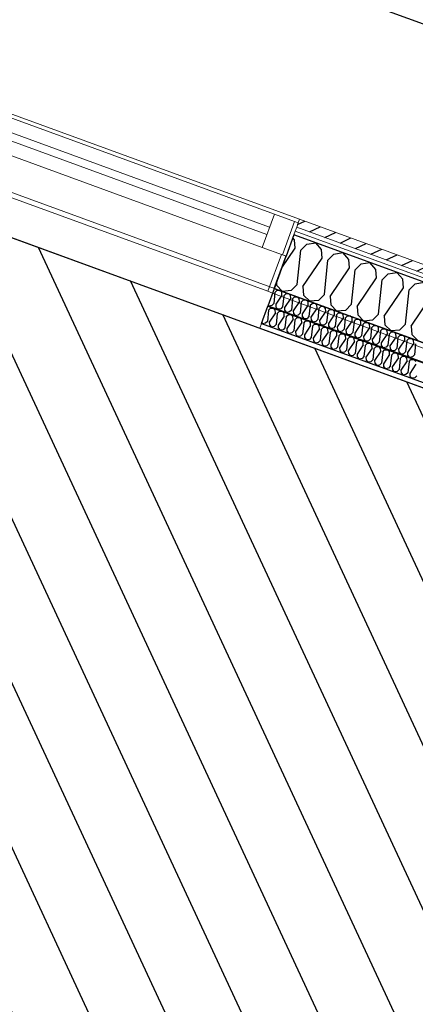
# Model space of a CAD drawing. Header units: millimetres. Extents: x 112481703 to 112588235, y 1264638581 to 1264713486.
# Tile 288 of 487: x 112568111 to 112569138, y 1264677463 to 1264680018. Entities that reach past the tile are written whole.
import ezdxf

# ---------------------------------------------------------------- set-up
doc = ezdxf.new("R2010")
doc.units = ezdxf.units.MM
doc.header["$LTSCALE"] = 0.5
doc.header["$MEASUREMENT"] = 0
doc.linetypes.add('Lang stiplet', pattern=[2116.666603, 1269.999981, -846.666622])
doc.linetypes.add('PLINE', pattern=[0])
for name, color, linetype, lineweight in [('234- Vinduer_ dører_ porter', 7, 'Continuous', 0), ('235- Utvendig kledning og overflate', 7, 'Continuous', 0), ('236- Innvendig kledning og overflate', 7, 'Continuous', 0), ('262- Taktekking', 7, 'Continuous', 0)]:
    doc.layers.add(name, color=color, linetype=linetype, lineweight=lineweight)
for name, color, linetype in [('266- Himling og innvendig overflate#1', 7, 'Continuous'), ('862- M___Nettoareal', 7, 'Continuous'), ('862- M___Nettoareal(Polylinje)', 7, 'Continuous'), ('LA_farge_dekke_asfalt2', 7, 'Continuous'), ('Yttervegger.A225', 7, 'Continuous'), ('Yttervegger.A225 (Skravur)', 7, 'Continuous')]:
    doc.layers.add(name, color=color, linetype=linetype)
pattern_1 = [(249.956, (112557650, 1264717795), (-81.357, 29.68231), [0, -50]), (249.956, (112557682.11, 1264717756.67), (-81.357, 29.68231), [0, -50])]

# ---------------------------------------------------------------- blocks, each defined once
blk = doc.blocks.new('Korridor_14_9', base_point=(112576467.7, 1264681824.9))
at = {"layer": '862- M___Nettoareal(Polylinje)', "linetype": 'PLINE', "flags": 128}
blk.add_lwpolyline([(112572601.8, 1264674908.6), (112573784.5, 1264674477.1), (112574626.2, 1264676784), (112575767.2, 1264676367.7), (112576177.7, 1264676217.9), (112577189, 1264678989.8), (112578571.3, 1264682778.7), (112579511.2, 1264685354.9), (112580089.2, 1264686939), (112578574.1, 1264687491.8), (112577945.6, 1264685769.1), (112576576, 1264686268.7), (112573384.4, 1264677521), (112565766.9, 1264680300.1), (112564833.5, 1264677741.7), (112566533.4, 1264677121.5), (112567763.2, 1264676672.9), (112567763.5, 1264676673.8), (112569134.1, 1264676173.8)], close=True, dxfattribs=at)
blk = doc.blocks.new('*X290', base_point=(112557650, 1264717795))
at = {"layer": 'Yttervegger.A225 (Skravur)', "linetype": 'PLINE'}
for p, q in [((112568824.5, 1264679447.1), (112568820, 1264679452.3)), ((112568826.2, 1264679425.1), (112568824.5, 1264679447.1)), ((112568841, 1264679419.7), (112568856.4, 1264679435.5)), ((112568856.4, 1264679435.5), (112568879.5, 1264679439.2)), ((112568894.8, 1264679421.4), (112568879.5, 1264679439.2)), ((112568791.3, 1264679373.6), (112568826.2, 1264679425.1)), ((112568831.6, 1264679330.8), (112568841, 1264679419.7)), ((112568896.5, 1264679399.5), (112568894.8, 1264679421.4)), ((112568911.3, 1264679394.1), (112568926.7, 1264679409.8)), ((112568926.7, 1264679409.8), (112568949.8, 1264679413.5)), ((112568965.1, 1264679395.8), (112568949.8, 1264679413.5)), ((112568846.4, 1264679325.4), (112568896.5, 1264679399.5)), ((112568901.9, 1264679305.1), (112568911.3, 1264679394.1)), ((112568966.8, 1264679373.8), (112568965.1, 1264679395.8)), ((112568981.6, 1264679368.4), (112568997.1, 1264679384.1)), ((112568997.1, 1264679384.1), (112569020.2, 1264679387.8)), ((112569035.5, 1264679370.1), (112569020.2, 1264679387.8)), ((112568916.7, 1264679299.7), (112568966.8, 1264679373.8)), ((112568972.3, 1264679279.4), (112568981.6, 1264679368.4)), ((112569037.2, 1264679348.2), (112569035.5, 1264679370.1)), ((112569052, 1264679342.8), (112569067.4, 1264679358.5)), ((112569067.4, 1264679358.5), (112569090.5, 1264679362.2)), ((112569105.8, 1264679344.5), (112569090.5, 1264679362.2)), ((112568777.3, 1264679335.1), (112568777.7, 1264679329.1)), ((112568831.6, 1264679330.8), (112568816.1, 1264679315)), ((112568987, 1264679274), (112569037.2, 1264679348.2)), ((112569042.6, 1264679253.8), (112569052, 1264679342.8)), ((112569107.5, 1264679322.5), (112569105.8, 1264679344.5)), ((112569122.3, 1264679317.1), (112569137.7, 1264679332.8)), ((112569137.7, 1264679332.8), (112569160.8, 1264679336.5)), ((112568777.7, 1264679329.1), (112568793.6, 1264679313)), ((112568816.1, 1264679315), (112568793.6, 1264679313)), ((112568846.4, 1264679325.4), (112568848.1, 1264679303.4)), ((112568901.9, 1264679305.1), (112568886.5, 1264679289.4)), ((112569057.4, 1264679248.4), (112569107.5, 1264679322.5)), ((112569112.9, 1264679228.1), (112569122.3, 1264679317.1)), ((112568848.1, 1264679303.4), (112568864, 1264679287.3)), ((112568886.5, 1264679289.4), (112568864, 1264679287.3)), ((112568916.7, 1264679299.7), (112568918.4, 1264679277.7)), ((112568972.3, 1264679279.4), (112568956.8, 1264679263.7)), ((112569127.7, 1264679222.7), (112569177.8, 1264679296.8)), ((112568918.4, 1264679277.7), (112568934.3, 1264679261.6)), ((112568956.8, 1264679263.7), (112568934.3, 1264679261.6)), ((112568987, 1264679274), (112568988.7, 1264679252.1)), ((112569042.6, 1264679253.8), (112569027.1, 1264679238.1)), ((112568988.7, 1264679252.1), (112569004.6, 1264679236)), ((112569027.1, 1264679238.1), (112569004.6, 1264679236)), ((112569057.4, 1264679248.4), (112569059.1, 1264679226.4)), ((112569112.9, 1264679228.1), (112569097.5, 1264679212.4)), ((112569059.1, 1264679226.4), (112569075, 1264679210.3)), ((112569097.5, 1264679212.4), (112569075, 1264679210.3)), ((112569127.7, 1264679222.7), (112569129.4, 1264679200.8)), ((112569129.4, 1264679200.8), (112569145.3, 1264679184.7))]:
    blk.add_line(p, q, dxfattribs=at)
blk = doc.blocks.new('Vindu[12]', base_point=(112557650, 1264717795))
at = {"layer": '234- Vinduer_ dører_ porter', "linetype": 'PLINE'}
for p, q in [((112567531.7, 1264679976.7), (112568837.5, 1264679500.3)), ((112567590.3, 1264679944.7), (112568772.1, 1264679513.5)), ((112568752.9, 1264679460.9), (112567571.1, 1264679892)), ((112567577.9, 1264679910.8), (112568759.8, 1264679479.7)), ((112568740.6, 1264679427.1), (112567558.8, 1264679858.2)), ((112567474, 1264679780.6), (112568755.4, 1264679313.1)), ((112568740.6, 1264679427.1), (112568772.1, 1264679513.5)), ((112568772.1, 1264679513.5), (112568824.7, 1264679494.3)), ((112568793.2, 1264679407.9), (112568824.7, 1264679494.3)), ((112568824.7, 1264679494.3), (112568834.1, 1264679490.9)), ((112568834.1, 1264679490.9), (112568830, 1264679479.6)), ((112568834.1, 1264679490.9), (112568830, 1264679479.6)), ((112568837.5, 1264679500.3), (112568834.1, 1264679490.9)), ((112568822.8, 1264679459.9), (112568802.6, 1264679404.4)), ((112568822.8, 1264679459.9), (112568802.6, 1264679404.4)), ((112568826.2, 1264679469.3), (112568822.8, 1264679459.9)), ((112568826.2, 1264679469.3), (112568822.8, 1264679459.9)), ((112568830, 1264679479.6), (112568826.2, 1264679469.3)), ((112568830, 1264679479.6), (112568826.2, 1264679469.3)), ((112568793.2, 1264679407.9), (112568740.6, 1264679427.1)), ((112568790.3, 1264679408.9), (112568755.4, 1264679313.1)), ((112568802.6, 1264679404.4), (112568793.2, 1264679407.9)), ((112568767.6, 1264679308.6), (112568755.4, 1264679313.1))]:
    blk.add_line(p, q, dxfattribs=at)
blk = doc.blocks.new('*X528', base_point=(112557650, 1264717795))
at = {"layer": 'Yttervegger.A225 (Skravur)', "linetype": 'PLINE'}
for p, q in [((112568752.1, 1264679265.7), (112568751.7, 1264679265.1)), ((112568752.1, 1264679265.7), (112568752.1, 1264679266.1)), ((112568756.9, 1264679263.9), (112568753.9, 1264679235.1)), ((112568756.9, 1264679263.9), (112568761.9, 1264679269)), ((112568774.9, 1264679257.4), (112568758.7, 1264679233.3)), ((112568761.9, 1264679269), (112568769.2, 1264679269.7)), ((112568774.4, 1264679264.5), (112568769.2, 1264679269.7)), ((112568774.9, 1264679257.4), (112568774.4, 1264679264.5)), ((112568779.7, 1264679255.6), (112568776.7, 1264679226.7)), ((112568779.7, 1264679255.6), (112568784.7, 1264679260.7)), ((112568784.7, 1264679260.7), (112568792, 1264679261.4)), ((112568797.2, 1264679256.2), (112568792, 1264679261.4)), ((112568797.7, 1264679249), (112568797.2, 1264679256.2)), ((112568807.5, 1264679252.4), (112568814.8, 1264679253.1)), ((112568820, 1264679247.8), (112568814.8, 1264679253.1)), ((112568739.3, 1264679231.1), (112568741.4, 1264679228.8)), ((112568748.9, 1264679230), (112568741.4, 1264679228.8)), ((112568753.9, 1264679235.1), (112568748.9, 1264679230)), ((112568758.7, 1264679233.3), (112568759.2, 1264679226.2)), ((112568797.7, 1264679249), (112568781.5, 1264679225)), ((112568802.5, 1264679247.3), (112568799.5, 1264679218.4)), ((112568802.5, 1264679247.3), (112568807.5, 1264679252.4)), ((112568820.6, 1264679240.7), (112568804.3, 1264679216.7)), ((112568820.6, 1264679240.7), (112568820, 1264679247.8)), ((112568825.3, 1264679239), (112568822.3, 1264679210.1)), ((112568825.3, 1264679239), (112568830.4, 1264679244.1)), ((112568843.4, 1264679232.4), (112568827.1, 1264679208.4)), ((112568830.4, 1264679244.1), (112568837.7, 1264679244.7)), ((112568842.8, 1264679239.5), (112568837.7, 1264679244.7)), ((112568843.4, 1264679232.4), (112568842.8, 1264679239.5)), ((112568848.2, 1264679230.6), (112568845.1, 1264679201.8)), ((112568848.2, 1264679230.6), (112568853.2, 1264679235.7)), ((112568853.2, 1264679235.7), (112568860.5, 1264679236.4)), ((112568865.6, 1264679231.2), (112568860.5, 1264679236.4)), ((112568866.2, 1264679224.1), (112568865.6, 1264679231.2)), ((112568871, 1264679222.3), (112568876, 1264679227.4)), ((112568876, 1264679227.4), (112568883.3, 1264679228.1)), ((112568888.4, 1264679222.9), (112568883.3, 1264679228.1)), ((112568759.2, 1264679226.2), (112568764.2, 1264679220.4)), ((112568771.7, 1264679221.7), (112568764.2, 1264679220.4)), ((112568776.7, 1264679226.7), (112568771.7, 1264679221.7)), ((112568781.5, 1264679225), (112568782, 1264679217.9)), ((112568782, 1264679217.9), (112568787, 1264679212.1)), ((112568794.5, 1264679213.3), (112568787, 1264679212.1)), ((112568799.5, 1264679218.4), (112568794.5, 1264679213.3)), ((112568804.3, 1264679216.7), (112568804.8, 1264679209.6)), ((112568804.8, 1264679209.6), (112568809.8, 1264679203.8)), ((112568817.3, 1264679205), (112568809.8, 1264679203.8)), ((112568822.3, 1264679210.1), (112568817.3, 1264679205)), ((112568827.1, 1264679208.4), (112568827.6, 1264679201.2)), ((112568845.1, 1264679201.8), (112568840.1, 1264679196.7)), ((112568866.2, 1264679224.1), (112568849.9, 1264679200)), ((112568871, 1264679222.3), (112568867.9, 1264679193.5)), ((112568889, 1264679215.7), (112568872.7, 1264679191.7)), ((112568889, 1264679215.7), (112568888.4, 1264679222.9)), ((112568893.8, 1264679214), (112568890.7, 1264679185.1)), ((112568893.8, 1264679214), (112568898.8, 1264679219.1)), ((112568911.8, 1264679207.4), (112568895.5, 1264679183.4)), ((112568898.8, 1264679219.1), (112568906.1, 1264679219.8)), ((112568911.2, 1264679214.5), (112568906.1, 1264679219.8)), ((112568911.8, 1264679207.4), (112568911.2, 1264679214.5)), ((112568916.6, 1264679205.7), (112568913.5, 1264679176.8)), ((112568916.6, 1264679205.7), (112568921.6, 1264679210.8)), ((112568921.6, 1264679210.8), (112568928.9, 1264679211.4)), ((112568934.1, 1264679206.2), (112568928.9, 1264679211.4)), ((112568934.6, 1264679199.1), (112568934.1, 1264679206.2)), ((112568939.4, 1264679197.4), (112568944.4, 1264679202.5)), ((112568944.4, 1264679202.5), (112568951.7, 1264679203.1)), ((112568956.9, 1264679197.9), (112568951.7, 1264679203.1)), ((112568827.6, 1264679201.2), (112568832.6, 1264679195.5)), ((112568840.1, 1264679196.7), (112568832.6, 1264679195.5)), ((112568849.9, 1264679200), (112568850.5, 1264679192.9)), ((112568850.5, 1264679192.9), (112568855.4, 1264679187.2)), ((112568862.9, 1264679188.4), (112568855.4, 1264679187.2)), ((112568867.9, 1264679193.5), (112568862.9, 1264679188.4)), ((112568872.7, 1264679191.7), (112568873.3, 1264679184.6)), ((112568873.3, 1264679184.6), (112568878.2, 1264679178.8)), ((112568885.7, 1264679180), (112568878.2, 1264679178.8)), ((112568890.7, 1264679185.1), (112568885.7, 1264679180)), ((112568895.5, 1264679183.4), (112568896.1, 1264679176.3)), ((112568896.1, 1264679176.3), (112568901, 1264679170.5)), ((112568913.5, 1264679176.8), (112568908.5, 1264679171.7)), ((112568934.6, 1264679199.1), (112568918.3, 1264679175.1)), ((112568939.4, 1264679197.4), (112568936.4, 1264679168.5)), ((112568957.4, 1264679190.8), (112568941.2, 1264679166.7)), ((112568957.4, 1264679190.8), (112568956.9, 1264679197.9)), ((112568962.2, 1264679189), (112568959.2, 1264679160.2)), ((112568962.2, 1264679189), (112568967.2, 1264679194.1)), ((112568980.2, 1264679182.5), (112568964, 1264679158.4)), ((112568967.2, 1264679194.1), (112568974.5, 1264679194.8)), ((112568979.7, 1264679189.6), (112568974.5, 1264679194.8)), ((112568980.2, 1264679182.5), (112568979.7, 1264679189.6)), ((112568985, 1264679180.7), (112568982, 1264679151.8)), ((112568985, 1264679180.7), (112568990, 1264679185.8)), ((112568990, 1264679185.8), (112568997.3, 1264679186.5)), ((112569002.5, 1264679181.3), (112568997.3, 1264679186.5)), ((112569003, 1264679174.1), (112569002.5, 1264679181.3)), ((112569007.8, 1264679172.4), (112569012.8, 1264679177.5)), ((112569012.8, 1264679177.5), (112569020.1, 1264679178.2)), ((112569025.3, 1264679172.9), (112569020.1, 1264679178.2)), ((112568908.5, 1264679171.7), (112568901, 1264679170.5)), ((112568918.3, 1264679175.1), (112568918.9, 1264679167.9)), ((112568918.9, 1264679167.9), (112568923.9, 1264679162.2)), ((112568931.3, 1264679163.4), (112568923.9, 1264679162.2)), ((112568936.4, 1264679168.5), (112568931.3, 1264679163.4)), ((112568941.2, 1264679166.7), (112568941.7, 1264679159.6)), ((112568941.7, 1264679159.6), (112568946.7, 1264679153.9)), ((112568954.2, 1264679155.1), (112568946.7, 1264679153.9)), ((112568959.2, 1264679160.2), (112568954.2, 1264679155.1)), ((112568964, 1264679158.4), (112568964.5, 1264679151.3)), ((112568964.5, 1264679151.3), (112568969.5, 1264679145.6)), ((112568982, 1264679151.8), (112568977, 1264679146.8)), ((112569003, 1264679174.1), (112568986.8, 1264679150.1)), ((112569007.8, 1264679172.4), (112569004.8, 1264679143.5)), ((112569025.8, 1264679165.8), (112569009.6, 1264679141.8)), ((112569025.8, 1264679165.8), (112569025.3, 1264679172.9)), ((112569030.6, 1264679164.1), (112569027.6, 1264679135.2)), ((112569030.6, 1264679164.1), (112569035.6, 1264679169.2)), ((112569048.7, 1264679157.5), (112569032.4, 1264679133.5)), ((112569035.6, 1264679169.2), (112569043, 1264679169.8)), ((112569048.1, 1264679164.6), (112569043, 1264679169.8)), ((112569048.7, 1264679157.5), (112569048.1, 1264679164.6)), ((112569053.4, 1264679155.7), (112569050.4, 1264679126.9)), ((112569053.4, 1264679155.7), (112569058.5, 1264679160.8)), ((112569058.5, 1264679160.8), (112569065.8, 1264679161.5)), ((112569070.9, 1264679156.3), (112569065.8, 1264679161.5)), ((112569071.5, 1264679149.2), (112569070.9, 1264679156.3)), ((112569076.3, 1264679147.4), (112569081.3, 1264679152.5)), ((112569081.3, 1264679152.5), (112569088.6, 1264679153.2)), ((112569093.7, 1264679148), (112569088.6, 1264679153.2)), ((112568977, 1264679146.8), (112568969.5, 1264679145.6)), ((112568986.8, 1264679150.1), (112568987.3, 1264679143)), ((112568987.3, 1264679143), (112568992.3, 1264679137.2)), ((112568999.8, 1264679138.4), (112568992.3, 1264679137.2)), ((112569004.8, 1264679143.5), (112568999.8, 1264679138.4)), ((112569009.6, 1264679141.8), (112569010.1, 1264679134.7)), ((112569010.1, 1264679134.7), (112569015.1, 1264679128.9)), ((112569022.6, 1264679130.1), (112569015.1, 1264679128.9)), ((112569027.6, 1264679135.2), (112569022.6, 1264679130.1)), ((112569032.4, 1264679133.5), (112569032.9, 1264679126.3)), ((112569032.9, 1264679126.3), (112569037.9, 1264679120.6)), ((112569050.4, 1264679126.9), (112569045.4, 1264679121.8)), ((112569071.5, 1264679149.2), (112569055.2, 1264679125.1)), ((112569055.2, 1264679125.1), (112569055.8, 1264679118)), ((112569076.3, 1264679147.4), (112569073.2, 1264679118.6)), ((112569094.3, 1264679140.8), (112569078, 1264679116.8)), ((112569094.3, 1264679140.8), (112569093.7, 1264679148)), ((112569099.1, 1264679139.1), (112569096, 1264679110.2)), ((112569099.1, 1264679139.1), (112569104.1, 1264679144.2)), ((112569117.1, 1264679132.5), (112569100.8, 1264679108.5)), ((112569104.1, 1264679144.2), (112569111.4, 1264679144.9)), ((112569116.5, 1264679139.6), (112569111.4, 1264679144.9)), ((112569117.1, 1264679132.5), (112569116.5, 1264679139.6)), ((112569121.9, 1264679130.8), (112569118.8, 1264679101.9)), ((112569121.9, 1264679130.8), (112569126.9, 1264679135.9)), ((112569126.9, 1264679135.9), (112569134.2, 1264679136.5)), ((112569139.3, 1264679131.3), (112569134.2, 1264679136.5)), ((112569045.4, 1264679121.8), (112569037.9, 1264679120.6)), ((112569055.8, 1264679118), (112569060.7, 1264679112.3)), ((112569068.2, 1264679113.5), (112569060.7, 1264679112.3)), ((112569073.2, 1264679118.6), (112569068.2, 1264679113.5)), ((112569078, 1264679116.8), (112569078.6, 1264679109.7)), ((112569078.6, 1264679109.7), (112569083.5, 1264679103.9)), ((112569091, 1264679105.1), (112569083.5, 1264679103.9)), ((112569096, 1264679110.2), (112569091, 1264679105.1)), ((112569100.8, 1264679108.5), (112569101.4, 1264679101.4)), ((112569101.4, 1264679101.4), (112569106.3, 1264679095.6)), ((112569118.8, 1264679101.9), (112569113.8, 1264679096.8)), ((112569139.9, 1264679124.2), (112569123.6, 1264679100.2)), ((112569123.6, 1264679100.2), (112569124.2, 1264679093)), ((112569113.8, 1264679096.8), (112569106.3, 1264679095.6)), ((112569124.2, 1264679093), (112569129.1, 1264679087.3)), ((112569136.6, 1264679088.5), (112569129.1, 1264679087.3)), ((112569141.7, 1264679093.6), (112569136.6, 1264679088.5))]:
    blk.add_line(p, q, dxfattribs=at)
blk = doc.blocks.new('*X532', base_point=(112557650, 1264717795))
at = {"layer": 'Yttervegger.A225 (Skravur)', "linetype": 'PLINE'}
for p, q in [((112568768.9, 1264679311.7), (112568768.5, 1264679311.1)), ((112568768.9, 1264679311.7), (112568768.9, 1264679312.1)), ((112568773.7, 1264679310), (112568770.7, 1264679281.1)), ((112568773.7, 1264679310), (112568778.7, 1264679315.1)), ((112568778.7, 1264679315.1), (112568786, 1264679315.7)), ((112568791.2, 1264679310.5), (112568786, 1264679315.7)), ((112568791.7, 1264679303.4), (112568791.2, 1264679310.5)), ((112568796.5, 1264679301.6), (112568801.5, 1264679306.7)), ((112568801.5, 1264679306.7), (112568808.8, 1264679307.4)), ((112568814, 1264679302.2), (112568808.8, 1264679307.4)), ((112568770.7, 1264679281.1), (112568765.7, 1264679276)), ((112568791.7, 1264679303.4), (112568775.5, 1264679279.4)), ((112568775.5, 1264679279.4), (112568776, 1264679272.2)), ((112568796.5, 1264679301.6), (112568793.5, 1264679272.8)), ((112568814.5, 1264679295.1), (112568798.3, 1264679271)), ((112568814.5, 1264679295.1), (112568814, 1264679302.2)), ((112568819.3, 1264679293.3), (112568816.3, 1264679264.5)), ((112568819.3, 1264679293.3), (112568824.3, 1264679298.4)), ((112568837.3, 1264679286.7), (112568821.1, 1264679262.7)), ((112568824.3, 1264679298.4), (112568831.6, 1264679299.1)), ((112568836.8, 1264679293.9), (112568831.6, 1264679299.1)), ((112568837.3, 1264679286.7), (112568836.8, 1264679293.9)), ((112568842.1, 1264679285), (112568839.1, 1264679256.1)), ((112568842.1, 1264679285), (112568847.1, 1264679290.1)), ((112568860.2, 1264679278.4), (112568843.9, 1264679254.4)), ((112568847.1, 1264679290.1), (112568854.5, 1264679290.8)), ((112568859.6, 1264679285.5), (112568854.5, 1264679290.8)), ((112568860.2, 1264679278.4), (112568859.6, 1264679285.5)), ((112568864.9, 1264679276.7), (112568870, 1264679281.8)), ((112568870, 1264679281.8), (112568877.3, 1264679282.4)), ((112568882.4, 1264679277.2), (112568877.3, 1264679282.4)), ((112568756.1, 1264679277.2), (112568758.2, 1264679274.8)), ((112568765.7, 1264679276), (112568758.2, 1264679274.8)), ((112568776, 1264679272.2), (112568781, 1264679266.5)), ((112568788.5, 1264679267.7), (112568781, 1264679266.5)), ((112568793.5, 1264679272.8), (112568788.5, 1264679267.7)), ((112568798.3, 1264679271), (112568798.8, 1264679263.9)), ((112568798.8, 1264679263.9), (112568803.8, 1264679258.2)), ((112568811.3, 1264679259.4), (112568803.8, 1264679258.2)), ((112568816.3, 1264679264.5), (112568811.3, 1264679259.4)), ((112568821.1, 1264679262.7), (112568821.6, 1264679255.6)), ((112568821.6, 1264679255.6), (112568826.6, 1264679249.8)), ((112568839.1, 1264679256.1), (112568834.1, 1264679251)), ((112568843.9, 1264679254.4), (112568844.4, 1264679247.3)), ((112568864.9, 1264679276.7), (112568861.9, 1264679247.8)), ((112568883, 1264679270.1), (112568866.7, 1264679246.1)), ((112568883, 1264679270.1), (112568882.4, 1264679277.2)), ((112568887.8, 1264679268.4), (112568884.7, 1264679239.5)), ((112568887.8, 1264679268.4), (112568892.8, 1264679273.4)), ((112568905.8, 1264679261.8), (112568889.5, 1264679237.7)), ((112568892.8, 1264679273.4), (112568900.1, 1264679274.1)), ((112568905.2, 1264679268.9), (112568900.1, 1264679274.1)), ((112568905.8, 1264679261.8), (112568905.2, 1264679268.9)), ((112568910.6, 1264679260), (112568907.5, 1264679231.2)), ((112568910.6, 1264679260), (112568915.6, 1264679265.1)), ((112568928.6, 1264679253.5), (112568912.3, 1264679229.4)), ((112568915.6, 1264679265.1), (112568922.9, 1264679265.8)), ((112568928, 1264679260.6), (112568922.9, 1264679265.8)), ((112568928.6, 1264679253.5), (112568928, 1264679260.6)), ((112568933.4, 1264679251.7), (112568938.4, 1264679256.8)), ((112568938.4, 1264679256.8), (112568945.7, 1264679257.5)), ((112568950.8, 1264679252.3), (112568945.7, 1264679257.5)), ((112568834.1, 1264679251), (112568826.6, 1264679249.8)), ((112568844.4, 1264679247.3), (112568849.4, 1264679241.5)), ((112568856.9, 1264679242.7), (112568849.4, 1264679241.5)), ((112568861.9, 1264679247.8), (112568856.9, 1264679242.7)), ((112568866.7, 1264679246.1), (112568867.3, 1264679238.9)), ((112568867.3, 1264679238.9), (112568872.2, 1264679233.2)), ((112568879.7, 1264679234.4), (112568872.2, 1264679233.2)), ((112568884.7, 1264679239.5), (112568879.7, 1264679234.4)), ((112568889.5, 1264679237.7), (112568890.1, 1264679230.6)), ((112568890.1, 1264679230.6), (112568895, 1264679224.9)), ((112568907.5, 1264679231.2), (112568902.5, 1264679226.1)), ((112568912.3, 1264679229.4), (112568912.9, 1264679222.3)), ((112568933.4, 1264679251.7), (112568930.3, 1264679222.8)), ((112568951.4, 1264679245.1), (112568935.1, 1264679221.1)), ((112568951.4, 1264679245.1), (112568950.8, 1264679252.3)), ((112568956.2, 1264679243.4), (112568953.2, 1264679214.5)), ((112568956.2, 1264679243.4), (112568961.2, 1264679248.5)), ((112568974.2, 1264679236.8), (112568957.9, 1264679212.8)), ((112568961.2, 1264679248.5), (112568968.5, 1264679249.2)), ((112568973.7, 1264679243.9), (112568968.5, 1264679249.2)), ((112568974.2, 1264679236.8), (112568973.7, 1264679243.9)), ((112568979, 1264679235.1), (112568976, 1264679206.2)), ((112568979, 1264679235.1), (112568984, 1264679240.2)), ((112568997, 1264679228.5), (112568980.8, 1264679204.5)), ((112568984, 1264679240.2), (112568991.3, 1264679240.8)), ((112568996.5, 1264679235.6), (112568991.3, 1264679240.8)), ((112568997, 1264679228.5), (112568996.5, 1264679235.6)), ((112569001.8, 1264679226.7), (112569006.8, 1264679231.8)), ((112569006.8, 1264679231.8), (112569014.1, 1264679232.5)), ((112569019.3, 1264679227.3), (112569014.1, 1264679232.5)), ((112569019.8, 1264679220.2), (112569019.3, 1264679227.3)), ((112568902.5, 1264679226.1), (112568895, 1264679224.9)), ((112568912.9, 1264679222.3), (112568917.8, 1264679216.5)), ((112568925.3, 1264679217.8), (112568917.8, 1264679216.5)), ((112568930.3, 1264679222.8), (112568925.3, 1264679217.8)), ((112568935.1, 1264679221.1), (112568935.7, 1264679214)), ((112568935.7, 1264679214), (112568940.6, 1264679208.2)), ((112568948.1, 1264679209.4), (112568940.6, 1264679208.2)), ((112568953.2, 1264679214.5), (112568948.1, 1264679209.4)), ((112568957.9, 1264679212.8), (112568958.5, 1264679205.7)), ((112568958.5, 1264679205.7), (112568963.5, 1264679199.9)), ((112568976, 1264679206.2), (112568971, 1264679201.1)), ((112568980.8, 1264679204.5), (112568981.3, 1264679197.3)), ((112569001.8, 1264679226.7), (112568998.8, 1264679197.9)), ((112569019.8, 1264679220.2), (112569003.6, 1264679196.1)), ((112569024.6, 1264679218.4), (112569021.6, 1264679189.6)), ((112569024.6, 1264679218.4), (112569029.6, 1264679223.5)), ((112569042.6, 1264679211.8), (112569026.4, 1264679187.8)), ((112569029.6, 1264679223.5), (112569036.9, 1264679224.2)), ((112569042.1, 1264679219), (112569036.9, 1264679224.2)), ((112569042.6, 1264679211.8), (112569042.1, 1264679219)), ((112569047.4, 1264679210.1), (112569044.4, 1264679181.2)), ((112569047.4, 1264679210.1), (112569052.4, 1264679215.2)), ((112569065.5, 1264679203.5), (112569049.2, 1264679179.5)), ((112569052.4, 1264679215.2), (112569059.7, 1264679215.9)), ((112569064.9, 1264679210.6), (112569059.7, 1264679215.9)), ((112569065.5, 1264679203.5), (112569064.9, 1264679210.6)), ((112569070.2, 1264679201.8), (112569067.2, 1264679172.9)), ((112569070.2, 1264679201.8), (112569075.3, 1264679206.9)), ((112569075.3, 1264679206.9), (112569082.6, 1264679207.5)), ((112569087.7, 1264679202.3), (112569082.6, 1264679207.5)), ((112569088.3, 1264679195.2), (112569087.7, 1264679202.3)), ((112568971, 1264679201.1), (112568963.5, 1264679199.9)), ((112568981.3, 1264679197.3), (112568986.3, 1264679191.6)), ((112568993.8, 1264679192.8), (112568986.3, 1264679191.6)), ((112568998.8, 1264679197.9), (112568993.8, 1264679192.8)), ((112569003.6, 1264679196.1), (112569004.1, 1264679189)), ((112569004.1, 1264679189), (112569009.1, 1264679183.3)), ((112569016.6, 1264679184.5), (112569009.1, 1264679183.3)), ((112569021.6, 1264679189.6), (112569016.6, 1264679184.5)), ((112569026.4, 1264679187.8), (112569026.9, 1264679180.7)), ((112569026.9, 1264679180.7), (112569031.9, 1264679174.9)), ((112569039.4, 1264679176.1), (112569031.9, 1264679174.9)), ((112569044.4, 1264679181.2), (112569039.4, 1264679176.1)), ((112569049.2, 1264679179.5), (112569049.7, 1264679172.4)), ((112569088.3, 1264679195.2), (112569072, 1264679171.2)), ((112569093.1, 1264679193.5), (112569090, 1264679164.6)), ((112569093.1, 1264679193.5), (112569098.1, 1264679198.5)), ((112569111.1, 1264679186.9), (112569094.8, 1264679162.8)), ((112569098.1, 1264679198.5), (112569105.4, 1264679199.2)), ((112569110.5, 1264679194), (112569105.4, 1264679199.2)), ((112569111.1, 1264679186.9), (112569110.5, 1264679194)), ((112569115.9, 1264679185.1), (112569112.8, 1264679156.3)), ((112569115.9, 1264679185.1), (112569120.9, 1264679190.2)), ((112569133.9, 1264679178.6), (112569117.6, 1264679154.5)), ((112569120.9, 1264679190.2), (112569128.2, 1264679190.9)), ((112569133.3, 1264679185.7), (112569128.2, 1264679190.9)), ((112569133.9, 1264679178.6), (112569133.3, 1264679185.7)), ((112569138.7, 1264679176.8), (112569135.6, 1264679147.9)), ((112569049.7, 1264679172.4), (112569054.7, 1264679166.6)), ((112569062.2, 1264679167.8), (112569054.7, 1264679166.6)), ((112569067.2, 1264679172.9), (112569062.2, 1264679167.8)), ((112569072, 1264679171.2), (112569072.5, 1264679164)), ((112569072.5, 1264679164), (112569077.5, 1264679158.3)), ((112569085, 1264679159.5), (112569077.5, 1264679158.3)), ((112569090, 1264679164.6), (112569085, 1264679159.5)), ((112569094.8, 1264679162.8), (112569095.4, 1264679155.7)), ((112569095.4, 1264679155.7), (112569100.3, 1264679150)), ((112569107.8, 1264679151.2), (112569100.3, 1264679150)), ((112569112.8, 1264679156.3), (112569107.8, 1264679151.2)), ((112569117.6, 1264679154.5), (112569118.2, 1264679147.4)), ((112569118.2, 1264679147.4), (112569123.1, 1264679141.6)), ((112569130.6, 1264679142.9), (112569123.1, 1264679141.6)), ((112569135.6, 1264679147.9), (112569130.6, 1264679142.9))]:
    blk.add_line(p, q, dxfattribs=at)
blk = doc.blocks.new('Simple Window Opening[45]', base_point=(112557650, 1264717795))
at = {"layer": '234- Vinduer_ dører_ porter', "linetype": 'PLINE'}
for p, q in [((112567466.2, 1264679797.2), (112568772.1, 1264679320.8)), ((112567428.5, 1264679693.9), (112568734.4, 1264679217.5)), ((112568755.6, 1264679275.7), (112568772.1, 1264679320.8)), ((112568738.8, 1264679229.7), (112568755.3, 1264679274.8)), ((112568755.3, 1264679274.8), (112568755.6, 1264679275.7)), ((112568734.4, 1264679217.5), (112568738.8, 1264679229.7))]:
    blk.add_line(p, q, dxfattribs=at)

msp = doc.modelspace()

# ---------------------------------------------------------------- hatches: boundary and pattern name
at = {"layer": '262- Taktekking', "linetype": 'Continuous'}
h = msp.add_hatch(dxfattribs=at)
h.set_pattern_fill('Membran', color=256, style=0, pattern_type=2)
h.set_pattern_definition([(249.956, (112557650, 1264717795), (-65.76007, 23.99193), [])])
h.paths.add_polyline_path([(112570831.4, 1264678517.3), (112570831.7, 1264678518.3), (112568755.6, 1264679275.7), (112568755.3, 1264679274.8)])
at = {"layer": 'LA_farge_dekke_asfalt2', "linetype": 'Continuous'}
h = msp.add_hatch(dxfattribs=at)
h.set_pattern_fill('Murverk', color=256, style=0, pattern_type=2)
h.set_pattern_definition([(294.956, (112557650, 1264717795), (163.1938, 75.94596), [])])
h.paths.add_polyline_path([(112562670.3, 1264672618.4), (112565507.4, 1264680394.8), (112573384.4, 1264677521), (112579262.4, 1264693632), (112587341.4, 1264690684.4), (112579714.9, 1264669780.9), (112576475.3, 1264670962.9), (112575386.6, 1264667979)])
at = {"layer": 'Yttervegger.A225 (Skravur)', "linetype": 'Continuous'}
h = msp.add_hatch(dxfattribs=at)
h.set_pattern_fill('Skrålinjer_1', color=256, style=0, pattern_type=2)
h.set_pattern_definition([(204.95599, (112557650, 1264717795), (-12.65766, 27.198964), [])])
h.paths.add_polyline_path([(112568837.5, 1264679500.3), (112568834.1, 1264679490.9), (112568830, 1264679479.6), (112570906.1, 1264678722.1), (112570910.2, 1264678733.4), (112570913.7, 1264678742.8)])
h = msp.add_hatch(dxfattribs=at)
h.set_pattern_fill('Prikker_tett', color=256, style=0, pattern_type=2)
h.set_pattern_definition(pattern_1)
h.paths.add_polyline_path([(112568826.2, 1264679469.3), (112568822.8, 1264679459.9), (112570898.9, 1264678702.4), (112570902.3, 1264678711.8)])
h = msp.add_hatch(dxfattribs=at)
h.set_pattern_fill('Prikker_tett', color=256, style=0, pattern_type=2)
h.set_pattern_definition(pattern_1)
h.paths.add_polyline_path([(112568767.6, 1264679308.6), (112568771.7, 1264679319.9), (112568770.8, 1264679320.2), (112568801.6, 1264679404.8), (112568790.3, 1264679408.9), (112568755.4, 1264679313.1)])
for points in [[(112568771.7, 1264679319.9), (112568772.1, 1264679320.8), (112568802.6, 1264679404.4), (112568801.6, 1264679404.8), (112568770.8, 1264679320.2)], [(112570847.9, 1264678562.4), (112570848.2, 1264678563.4), (112568772.1, 1264679320.8), (112568771.7, 1264679319.9)]]:
    msp.add_hatch(color=256, dxfattribs=at).paths.add_polyline_path(points)
h = msp.add_hatch(dxfattribs=at)
h.set_pattern_fill('Prikker_tett', color=256, style=0, pattern_type=2)
h.set_pattern_definition(pattern_1)
h.paths.add_polyline_path([(112570847.9, 1264678562.4), (112568771.7, 1264679319.9), (112568767.6, 1264679308.6), (112570843.7, 1264678551.2)])
h = msp.add_hatch(dxfattribs=at)
h.set_pattern_fill('Prikker_tett', color=256, style=0, pattern_type=2)
h.set_pattern_definition(pattern_1)
h.paths.add_polyline_path([(112568738.8, 1264679229.7), (112568734.4, 1264679217.5), (112570810.5, 1264678460), (112570814.9, 1264678472.2)])

# ---------------------------------------------------------------- linework, layer by layer
at = {"layer": '235- Utvendig kledning og overflate', "linetype": 'PLINE'}
for p, q in [((112568834.1, 1264679490.9), (112568830, 1264679479.6)), ((112568837.5, 1264679500.3), (112568834.1, 1264679490.9)), ((112568826.2, 1264679469.3), (112568822.8, 1264679459.9)), ((112568830, 1264679479.6), (112568826.2, 1264679469.3)), ((112570902.3, 1264678711.8), (112568826.2, 1264679469.3)), ((112570906.1, 1264678722.1), (112568830, 1264679479.6))]:
    msp.add_line(p, q, dxfattribs=at)
at = {"layer": '235- Utvendig kledning og overflate', "linetype": 'PLINE', "flags": 128}
msp.add_lwpolyline([(112570913.7, 1264678742.8), (112568837.5, 1264679500.3)], dxfattribs=at)
at = {"layer": '236- Innvendig kledning og overflate', "linetype": 'PLINE'}
for p, q in [((112568790.3, 1264679408.9), (112568755.4, 1264679313.1)), ((112568801.6, 1264679404.8), (112568790.3, 1264679408.9)), ((112568770.8, 1264679320.2), (112568801.6, 1264679404.8)), ((112568802.6, 1264679404.4), (112568801.6, 1264679404.8)), ((112568767.6, 1264679308.6), (112568755.4, 1264679313.1)), ((112568771.7, 1264679319.9), (112568770.8, 1264679320.2)), ((112568771.7, 1264679319.9), (112570847.9, 1264678562.4)), ((112568734.4, 1264679217.5), (112568738.8, 1264679229.7))]:
    msp.add_line(p, q, dxfattribs=at)
at = {"layer": '236- Innvendig kledning og overflate', "linetype": 'PLINE', "flags": 128}
for points in [[(112568767.6, 1264679308.6), (112570843.7, 1264678551.2)], [(112570848.2, 1264678563.4), (112568772.1, 1264679320.8)]]:
    msp.add_lwpolyline(points, dxfattribs=at)
at = {"layer": '266- Himling og innvendig overflate#1', "linetype": 'Lang stiplet'}
msp.add_lwpolyline([(112588235.4, 1264691281.6), (112578984.8, 1264665926.4), (112562432.1, 1264671965.5), (112565811.5, 1264681228.3), (112572876, 1264678650.9), (112578747.2, 1264694743.3)], close=True, dxfattribs=at)
at = {"layer": 'Yttervegger.A225', "linetype": 'PLINE'}
for p, q in [((112568822.8, 1264679459.9), (112568802.6, 1264679404.4)), ((112570898.9, 1264678702.4), (112568822.8, 1264679459.9)), ((112568772.1, 1264679320.8), (112568802.6, 1264679404.4)), ((112568755.6, 1264679275.7), (112568772.1, 1264679320.8)), ((112568772.1, 1264679320.8), (112570848.2, 1264678563.4)), ((112568738.8, 1264679229.7), (112568755.3, 1264679274.8)), ((112568755.3, 1264679274.8), (112568755.6, 1264679275.7)), ((112568755.3, 1264679274.8), (112570831.4, 1264678517.3)), ((112568755.6, 1264679275.7), (112570831.7, 1264678518.3)), ((112568738.8, 1264679229.7), (112570814.9, 1264678472.2))]:
    msp.add_line(p, q, dxfattribs=at)
at = {"layer": 'Yttervegger.A225', "linetype": 'PLINE', "flags": 128}
msp.add_lwpolyline([(112568734.4, 1264679217.5), (112570810.5, 1264678460)], dxfattribs=at)

# ---------------------------------------------------------------- block references
at = {"layer": '234- Vinduer_ dører_ porter', "linetype": 'PLINE'}
for name in ['Vindu[12]', 'Simple Window Opening[45]']:
    msp.add_blockref(name, (112557650, 1264717795), dxfattribs=at)
at = {"layer": '862- M___Nettoareal', "linetype": 'Continuous'}
msp.add_blockref('Korridor_14_9', (112576467.7, 1264681824.9), dxfattribs=at)
at = {"layer": 'Yttervegger.A225'}
for name in ['*X290', '*X532', '*X528']:
    msp.add_blockref(name, (112557650, 1264717795), dxfattribs=at)

doc.saveas('drawing.dxf')
